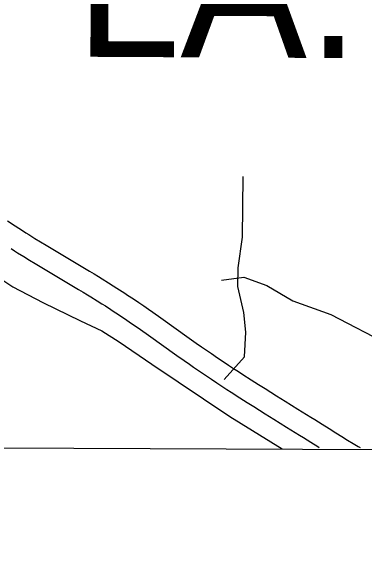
# Model space of a CAD drawing. Extents: x 3146026 to 3183936, y 897894 to 923344.
# Drawn here: x 3165211 to 3165710, y 907121 to 907902 of the extents above; entities that cross this region are included whole.
import ezdxf

# ---------------------------------------------------------------- set-up
doc = ezdxf.new("R2010")
doc.units = 0
for name, color, linetype in [('V-ANNO-SYMB', 7, 'Continuous'), ('V-ROAD-CNTR', 7, 'Continuous'), ('V-TOPO-GNAM-IDEN', 7, 'Continuous'), ('V-TOPO-SHOR', 7, 'Continuous')]:
    doc.layers.add(name, color=color, linetype=linetype)

msp = doc.modelspace()

# ---------------------------------------------------------------- linework, layer by layer
at = {"layer": 'V-ANNO-SYMB'}
msp.add_lwpolyline([(3150260.219, 907341.199), (3165911.328263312, 907284.2979399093), (3165898.421867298, 903734.2865011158), (3150247.3126039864, 903791.1875612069)], close=True, dxfattribs=at)
at = {"layer": 'V-ROAD-CNTR'}
for points in [[(3165205.888551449, 907606.7137588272), (3165216.4665302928, 907599.8317725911), (3165227.116508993, 907592.980786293)], [(3165227.0585091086, 907593.0177862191), (3165231.605500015, 907590.1207920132), (3165235.985491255, 907587.3587975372), (3165244.548474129, 907582.0258082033), (3165252.607458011, 907577.0788180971), (3165260.196442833, 907572.4728273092), (3165267.3244285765, 907568.1848358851), (3165321.367320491, 907536.0439001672), (3165328.154306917, 907531.9579083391), (3165334.074295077, 907528.3669155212), (3165339.259284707, 907525.1979218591), (3165348.283266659, 907519.6199330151), (3165355.045253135, 907515.3789414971), (3165360.1192429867, 907512.1589479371), (3165367.664227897, 907507.2989576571), (3165371.449220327, 907504.8289625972), (3165375.222212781, 907502.3409675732), (3165383.317196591, 907496.9329783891), (3165390.8721814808, 907491.8109886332), (3165397.9201673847, 907486.976998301), (3165404.5011542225, 907482.4210074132), (3165410.654141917, 907478.1290159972), (3165422.126118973, 907470.0590321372), (3165461.9990392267, 907441.757088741), (3165471.947019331, 907434.7461027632), (3165479.416004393, 907429.5221132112), (3165485.015993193, 907425.6351209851), (3165493.448976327, 907419.837132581), (3165501.908959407, 907414.0981440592), (3165509.9659432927, 907408.7021548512), (3165517.5469281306, 907403.680164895), (3165524.6739138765, 907399.0011742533), (3165531.3719004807, 907394.6381829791), (3165537.657887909, 907390.5721911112), (3165549.505864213, 907382.975206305), (3165559.901843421, 907376.370219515), (3165569.018825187, 907370.6172310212), (3165585.048793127, 907360.5692511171), (3165597.1067690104, 907353.0512661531), (3165615.267732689, 907341.7592887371), (3165633.4926962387, 907330.4193114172), (3165638.9146853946, 907327.0313181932), (3165649.422664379, 907320.4333313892), (3165659.292644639, 907314.2283437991), (3165668.5566261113, 907308.4283553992), (3165677.253608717, 907303.028366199), (3165685.418592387, 907298.0213762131), (3165693.0815770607, 907293.3913854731), (3165700.277562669, 907289.1193940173), (3165703.010557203, 907287.5283971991)], [(3165210.942541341, 907567.7138368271), (3165215.5455321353, 907564.7828426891), (3165220.053523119, 907561.938848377), (3165228.7725056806, 907556.509859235), (3165236.9774892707, 907551.4728693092), (3165244.6804738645, 907546.7968786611), (3165251.924459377, 907542.438887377), (3165305.963351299, 907510.2999516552), (3165312.638337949, 907506.2819596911), (3165318.4723262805, 907502.7429667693), (3165323.549316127, 907499.639972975), (3165332.4272983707, 907494.1519839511), (3165339.0372851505, 907490.0069922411), (3165343.9592753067, 907486.8829984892), (3165351.342260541, 907482.1290079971), (3165354.9912532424, 907479.7450127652), (3165358.6322459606, 907477.3450175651), (3165366.5672300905, 907472.0430281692), (3165373.9722152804, 907467.0250382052), (3165380.898201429, 907462.2750477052), (3165387.3791884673, 907457.7870566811), (3165393.4421763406, 907453.5570651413), (3165404.8141535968, 907445.5590811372), (3165444.6750738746, 907417.2651377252), (3165454.709053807, 907410.1921518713), (3165462.2660386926, 907404.9081624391), (3165467.964027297, 907400.9531703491), (3165476.529010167, 907395.0631821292), (3165485.1409929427, 907389.2201938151), (3165493.335976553, 907383.7342047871), (3165501.0289611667, 907378.6362149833), (3165508.253946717, 907373.8932244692), (3165515.037933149, 907369.4742333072), (3165521.413920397, 907365.3502415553), (3165533.365896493, 907357.687256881), (3165543.851875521, 907351.0242702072), (3165553.046857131, 907345.2212818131), (3165569.146824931, 907335.1313019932), (3165581.2508007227, 907327.585317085), (3165599.4217643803, 907316.2853396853), (3165617.6187279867, 907304.963362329), (3165622.9887172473, 907301.6073690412), (3165633.4626962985, 907295.0313821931), (3165643.348676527, 907288.816394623), (3165645.0696730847, 907287.7393967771)]]:
    msp.add_lwpolyline(points, dxfattribs=at)
at = {"layer": 'V-TOPO-SHOR'}
for points in [[(3165511.2620077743, 907383.5591785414), (3165539.78503131, 907415.3113139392), (3165541.9060093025, 907450.1658101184), (3165539.0251717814, 907477.9291035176), (3165530.351068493, 907514.2714692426), (3165531.0474877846, 907540.73682563), (3165536.9989659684, 907583.9171507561), (3165538.0435302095, 907669.3597290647)], [(3165190.493000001, 907528.9879999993), (3165213.363000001, 907513.6259999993), (3165255.904000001, 907491.8539999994), (3165308.986000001, 907466.1659999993), (3165338.973000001, 907451.9809999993), (3165363.264000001, 907436.6089999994), (3165409.203000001, 907404.8649999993), (3165519.508000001, 907331.1159999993), (3165592.9990000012, 907285.6099999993), (3165593.2783649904, 907285.4542398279)], [(3165507.7162122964, 907523.2937174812), (3165539.120073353, 907527.2825594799), (3165571.3153846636, 907515.6011263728), (3165608.069335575, 907494.1693056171), (3165661.728187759, 907474.7002504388), (3165744.8598555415, 907431.5833655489), (3165830.270843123, 907383.5912868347), (3165885.037699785, 907360.4816639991), (3165930.3707230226, 907344.8431090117), (3165957.8174621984, 907335.6942390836), (3165980.38900755, 907324.266049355), (3165998.0853590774, 907310.5585398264), (3166019.2956565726, 907293.1471517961), (3166038.1633234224, 907278.2050161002)]]:
    msp.add_lwpolyline(points, dxfattribs=at)

# ---------------------------------------------------------------- texts
at = {"layer": 'V-TOPO-GNAM-IDEN'}
msp.add_text('LA.', height=199.99959800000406, rotation=359.70941163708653, dxfattribs=at).set_placement((3165300.79358303, 907837.9378132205))

doc.saveas('drawing.dxf')
